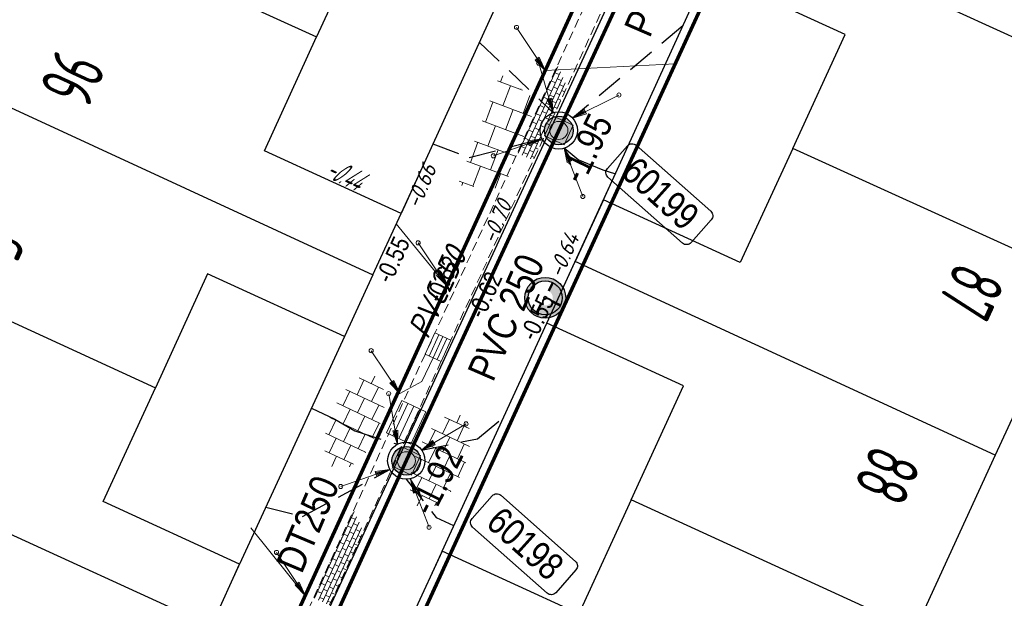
# Model space of a CAD drawing. Header units: metres. Extents: x 111546 to 149831, y 498798 to 507863.
# Tile 707 of 1056: x 112092 to 112120, y 501553 to 501569. Entities that reach past the tile are written whole.
import ezdxf
from ezdxf.enums import TextEntityAlignment as Align

# ---------------------------------------------------------------- set-up
doc = ezdxf.new("R2010")
doc.units = ezdxf.units.M
for name, pattern in [('DASHDOT', [25.4, 12.7, -6.35, 0, -6.35]), ('DASHED', [19.05, 12.7, -6.35]), ('HIDDENX2', [19.05, 12.7, -6.35]), ('RI-HWA', [7.4, 5, -2.4])]:
    doc.linetypes.add(name, pattern=pattern)
for name, color, linetype in [('0-bs-hoogte dorpel', 130, 'Continuous'), ('0-hoogte mv-bestaand', 253, 'Continuous'), ('0-hoogte mv-nieuw', 2, 'Continuous'), ('0-werkgrens', 210, 'FENCELINE1'), ('2-nw- bob-DWA', 20, 'Continuous'), ('2-nw-diameter DWA', 20, 'Continuous'), ('2-nw-diameter HWA', 160, 'Continuous'), ('2-nw-DWA inspectieput nr', 2, 'Continuous'), ('2-nw-inspectieput-DWA-PP', 93, 'Continuous'), ('2-nw-streng-DWA PVC', 131, 'DASHED'), ('2-nw-streng-HWA', 160, 'RI-HWA'), ('2-vw-DWA-streng-PVC250-excl grondwerk', 41, 'RI-HWA-V'), ('2-vw-Streng gemengd diameter', 54, 'Continuous'), ('3-vw-HV-304010-Opbreken tegels-opp', 150, 'AI-KADASTRAAL'), ('4-nw-boom tekst', 7, 'Continuous'), ('6-OVL-nw-lichtmast D+E', 150, 'Continuous'), ('6-OVL-nw-lichtmast nr', 2, 'Continuous'), ('B01_HOOFDGEBOUW', 1, 'Continuous'), ('B07_TUSSENMUUR', 1, 'Continuous'), ('V03_KNTTEGELPAD', 252, 'Continuous'), ('Z02_HUISNUMMER', 7, 'Continuous')]:
    doc.layers.add(name, color=color, linetype=linetype)
for name, color, linetype, lineweight in [('0-kadastrale percelen', 253, 'AI-KADASTRAAL', 9), ('2-nw-inlaat-dwa 125', 10, 'Continuous', 15), ('2-nw-inlaat-hwa 125', 160, 'Continuous', 15), ('2-YY-huisaansluiting DWA 125mm', 10, 'HIDDENX2', 30), ('2-YY-kolkleiding HWA 125mm', 150, 'Continuous', 15), ('3-nw-arcering-molgoot', 7, 'Continuous', 5), ('3-nw-arcering-trottoir', 2, 'Continuous', 15), ('3-nw-kolk-stratkolk', 7, 'Continuous', 13), ('3-nw-materiaalscheiding-', 7, 'DASHED', 13), ('3-nw-putrand-bestrating-dwa', 30, 'Continuous', 13), ('3-vw-kolk-straatkolk', 50, 'Continuous', 13), ('3-vw-verharding', 3, 'Continuous', 15), ('4-nw materiaalscheiding-groen', 210, 'DASHED', 13), ('4-nw-boom 1e grootte', 7, 'Continuous', 35)]:
    doc.layers.add(name, color=color, linetype=linetype, lineweight=lineweight)
doc.layers.add('3-nw-menggranulaat', color=7, linetype='Continuous', lineweight=13, true_color=0xebebeb)
doc.styles.get("Standard").update_dxf_attribs({"font": 'isocp-ie.shx'})
doc.styles.add('veysel', font='isocp-ie.shx', dxfattribs={"height": 0.1})
doc.styles.add('Zaanstad', font='ARIALN.TTF')
doc.styles.add('Zaanstad 1-200 1.8mm', font='ARIALN.TTF', dxfattribs={"height": 0.36})
doc.styles.add('Zaanstad 1-200 2.0mm', font='ARIALN.TTF', dxfattribs={"height": 0.4})
doc.styles.add('Zaanstad 1-500 1.8mm', font='ARIALN.TTF', dxfattribs={"height": 0.9})
doc.styles.add('Zaanstad 1-500 2.0mm', font='ARIALN.TTF', dxfattribs={"height": 1})
doc.linetypes.add('AI-KADASTRAAL', pattern='A,5.5,-2,["K",Standard,S=1.8,R=0,X=0,Y=-0.9],-2,5.5,-2,[5,NLCS.SHX,S=0.75,R=0,X=0,Y=0],-2', length=19)
doc.linetypes.add('FENCELINE1', pattern='A,6.35,-2.54,[133,ltypeshp.shx,S=2.54,R=0,X=-2.54,Y=0],-2.54,25.4', length=36.83)
doc.linetypes.add('RI-HWA-V', pattern='A,2.5,[24,NLCS.SHX,S=1,R=0,X=0,Y=0],2.5,-1.8', length=6.8)
pattern_1 = [(294.51638, (112010.33835, 501946.37295), (-0.2375469, -0.6359021), [0.4, -0.56]), (294.51638, (112010.27896, 501946.21397), (-0.2375469, -0.6359021), [0.16, -0.8]), (294.51638, (112010.49732, 501946.31356), (-0.2375469, -0.6359021), [0.16, -0.8])]

# ---------------------------------------------------------------- blocks, each defined once
blk = doc.blocks.new('tgls')
at = {"linetype": 'Continuous'}
for p, q in [((-1.018, -0.663), (-1.018, 0.575)), ((-0.418, -0.668), (-0.418, 0.573)), ((0.182, -0.673), (0.182, 0.57)), ((0.782, -0.678), (0.782, 0.568)), ((-1.018, 0.329), (-1.552, 0.329)), ((0.182, 0.329), (-0.418, 0.329)), ((1.218, 0.329), (0.782, 0.329)), ((-1.618, 0.029), (-1.635, 0.029)), ((-1.618, -0.658), (-1.618, 0.09)), ((-0.418, 0.029), (-1.018, 0.029)), ((0.782, 0.029), (0.182, 0.029)), ((-1.018, -0.271), (-1.618, -0.271)), ((0.182, -0.271), (-0.418, -0.271)), ((1.382, -0.271), (0.782, -0.271)), ((1.382, -0.682), (1.382, -0.248)), ((-1.618, -0.571), (-1.803, -0.571)), ((-0.418, -0.571), (-1.018, -0.571)), ((0.782, -0.571), (0.182, -0.571)), ((1.473, -0.571), (1.382, -0.571))]:
    blk.add_line(p, q, dxfattribs=at)
blk = doc.blocks.new('4-boom 1e grootte')
at = {"lineweight": 30}
for p, q in [((-0.69, 2.85), (-1.129, 2.685)), ((-0.141, 2.96), (-0.69, 2.85)), ((-0.141, 2.96), (-0.141, 2.791)), ((-0.141, 2.791), (-0.082, 2.854)), ((-0.082, 2.854), (0.229, 2.932)), ((0.229, 2.932), (0.476, 2.932)), ((0.476, 2.932), (0.462, 2.786)), ((0.462, 2.786), (0.543, 2.812)), ((0.543, 2.812), (0.654, 2.836)), ((0.654, 2.836), (0.929, 2.795)), ((0.929, 2.795), (0.984, 2.726)), ((1.061, 2.816), (1.101, 2.616)), ((-1.376, 2.685), (-1.623, 2.424)), ((-1.129, 2.685), (-1.376, 2.685)), ((0.984, 2.726), (0.874, 2.685)), ((0.984, 2.726), (0.97, 2.63)), ((0.984, 2.726), (1.121, 2.713)), ((1.101, 2.616), (1.459, 2.587)), ((1.34, 2.671), (1.862, 2.301)), ((-1.788, 2.424), (-2.474, 1.725)), ((-1.623, 2.424), (-1.788, 2.424)), ((-1.623, 2.424), (-1.582, 2.315)), ((1.862, 2.301), (1.944, 2.109)), ((1.944, 2.109), (1.944, 2.136)), ((1.944, 2.136), (1.944, 2.109)), ((1.944, 2.136), (2.232, 2.081)), ((2.232, 2.081), (2.027, 1.903)), ((-2.063, 1.681), (-2.694, 1.505)), ((-2.474, 1.725), (-2.063, 1.681)), ((2.027, 1.903), (2.054, 1.738)), ((2.054, 1.738), (2.15, 1.642)), ((2.15, 1.642), (2.37, 1.697)), ((2.342, 1.834), (2.37, 1.697)), ((2.37, 1.697), (2.575, 1.574)), ((-2.584, 1.437), (-2.749, 1.258)), ((-2.694, 1.505), (-2.502, 1.382)), ((-2.584, 1.437), (-2.543, 1.244)), ((2.575, 1.574), (2.644, 1.368)), ((-2.749, 1.258), (-2.858, 0.997)), ((2.644, 1.368), (2.507, 1.183)), ((2.507, 1.183), (2.822, 1.203)), ((2.822, 1.203), (2.822, 0.709)), ((-2.955, 0.851), (-3.009, 0.764)), ((-2.927, 0.984), (-2.955, 0.851)), ((-2.858, 0.997), (-2.927, 0.984)), ((-2.872, 0.75), (-3.05, 0.449)), ((-3.009, 0.764), (-2.872, 0.75)), ((-2.474, 0.75), (-2.872, 0.75)), ((2.822, 0.709), (2.905, 0.723)), ((2.905, 0.723), (3.028, 0.064)), ((-2.9, 0.339), (-3.078, 0.16)), ((-3.05, 0.449), (-2.9, 0.339)), ((-2.9, 0.339), (-2.831, 0.188)), ((-3.078, 0.16), (-2.996, -0.238)), ((-2.831, 0.188), (-3.045, 0.001)), ((2.809, 0.092), (2.781, -0.196)), ((3.028, 0.064), (2.809, 0.092)), ((-3.147, -0.032), (-2.913, -0.032)), ((-2.996, -0.238), (-2.79, -0.635)), ((2.781, -0.196), (2.96, -0.196)), ((2.96, -0.196), (2.96, -0.786)), ((-2.721, -0.498), (-2.804, -0.608)), ((-2.68, -0.498), (-2.721, -0.498)), ((-2.941, -0.635), (-2.584, -0.635)), ((-2.817, -0.635), (-2.913, -0.786)), ((-2.913, -0.786), (-2.913, -0.965)), ((2.96, -1.033), (2.877, -0.732)), ((2.96, -0.786), (2.877, -0.732)), ((-2.913, -0.965), (-2.707, -1.061)), ((-2.625, -0.924), (-2.707, -1.061)), ((-2.707, -1.061), (-2.707, -1.363)), ((2.836, -1.239), (2.891, -1.061)), ((2.96, -1.033), (2.891, -1.061)), ((-2.502, -1.253), (-2.707, -1.363)), ((-2.707, -1.363), (-2.474, -1.61)), ((2.836, -1.239), (2.63, -1.555)), ((-2.653, -1.404), (-2.762, -1.418)), ((-2.653, -1.404), (-2.666, -1.5)), ((-2.488, -1.761), (-2.488, -1.595)), ((-1.925, -1.5), (-2.323, -1.761)), ((2.63, -1.555), (2.479, -1.706)), ((-2.323, -1.761), (-2.488, -1.761)), ((-2.323, -1.761), (-2.186, -1.898)), ((-2.186, -1.898), (-2.227, -2.008)), ((-1.994, -1.788), (-2.186, -1.898)), ((-1.788, -1.884), (-1.898, -1.857)), ((-1.898, -1.857), (-1.569, -2.145)), ((2.37, -1.884), (1.752, -2.419)), ((2.37, -1.884), (2.479, -1.706)), ((-2.227, -2.008), (-2.035, -2.035)), ((-2.035, -2.035), (-2.035, -2.213)), ((-1.569, -2.145), (-1.569, -2.294)), ((-2.035, -2.213), (-1.816, -2.213)), ((-1.418, -2.268), (-1.898, -2.351)), ((-1.816, -2.213), (-1.802, -2.337)), ((-1.802, -2.337), (-1.651, -2.529)), ((-1.651, -2.529), (-1.363, -2.447)), ((-1.513, -2.285), (-1.404, -2.707)), ((1.327, -2.406), (1.56, -2.364)), ((1.382, -2.57), (1.327, -2.406)), ((1.56, -2.364), (1.656, -2.433)), ((1.656, -2.433), (1.615, -2.543)), ((1.752, -2.419), (1.656, -2.433)), ((-1.404, -2.707), (-1.322, -2.625)), ((-1.322, -2.625), (-1.198, -2.584)), ((-1.129, -2.57), (-1.198, -2.584)), ((-1.061, -2.515), (-1.129, -2.57)), ((-1.129, -2.57), (-1.014, -2.729)), ((-1.075, -2.502), (-1.061, -2.515)), ((-1.061, -2.515), (-0.924, -2.557)), ((-0.924, -2.557), (-1.061, -2.817)), ((-1.061, -2.817), (-0.88, -2.728)), ((-0.786, -2.529), (-0.924, -2.557)), ((-0.88, -2.728), (-0.8, -2.858)), ((-0.649, -2.666), (-0.416, -2.625)), ((-0.649, -2.804), (-0.649, -2.666)), ((-0.416, -2.625), (0.16, -2.776)), ((0.874, -2.666), (0.298, -2.79)), ((0.628, -2.719), (0.572, -2.9)), ((0.874, -2.666), (0.929, -2.488)), ((0.874, -2.666), (1.272, -2.666)), ((0.929, -2.488), (1.066, -2.488)), ((1.066, -2.488), (1.039, -2.666)), ((1.272, -2.666), (1.382, -2.57)), ((-0.649, -2.804), (-0.8, -2.858)), ((0.009, -2.954), (-0.649, -2.804)), ((0.298, -2.913), (0.009, -2.954)), ((0.16, -2.776), (0.298, -2.79)), ((0.298, -2.79), (0.298, -2.913)), ((0.49, -2.968), (0.298, -2.913)), ((0.572, -2.9), (0.49, -2.968))]:
    blk.add_line(p, q, dxfattribs=at)
blk.add_circle((0, 0), 0.134, dxfattribs=at)
at = {"layer": '4-nw materiaalscheiding-groen', "color": 7, "style": 'Zaanstad'}
blk.add_text(' 1e', height=1, dxfattribs=at).set_placement((-0.122, -1.744))
at = {"layer": '4-nw-boom tekst', "style": 'Zaanstad'}
blk.add_attdef('BOOMSOORT', text='', height=0.9, dxfattribs=at).set_placement((2.842, 1.834), align=Align.BOTTOM_LEFT)
blk = doc.blocks.new('straatkolk_M')
at = {"linetype": 'Continuous'}
for p, q in [((-0.404, 0.475), (-0.569, -0.255)), ((0.569, 0.255), (-0.404, 0.475)), ((0.569, 0.255), (0.404, -0.475)), ((0.404, -0.475), (-0.569, -0.255))]:
    blk.add_line(p, q, dxfattribs=at)
blk = doc.blocks.new('Bestaande straatkolk')
for points in [[(-0.499, 0.559), (0.499, 0.559)], [(-0.499, 0.374), (0.499, 0.374)], [(-0.499, 0.189), (0.499, 0.189)]]:
    blk.add_lwpolyline(points)
at = {"rotation": 12.74062106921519}
blk.add_blockref('straatkolk_M', (0, 0.374), dxfattribs=at)
blk = doc.blocks.new('2-inspectieput rond 80cm')
at = {"ltscale": 0.03}
h = blk.add_hatch(color=256, dxfattribs=at)
h.dxf.hatch_style = 1
edge = h.paths.add_edge_path()
edge.add_arc((0, 0), 0.4, 0, 360)
for radius in [0.52, 0.4]:
    blk.add_circle((0, 0), radius)
blk = doc.blocks.new('2-inlaat')
for p, q in [((-1.728, 2.693), (0, 0)), ((0, 0), (-0.357, 0.822))]:
    blk.add_line(p, q)
blk.add_lwpolyline([(-0.357, 0.822), (-0.618, 0.653), (0, 0), (-0.424, 0.781), (-0.552, 0.694), (0, 0), (-0.491, 0.739)])
blk.add_circle((-1.728, 2.693), 0.128)
blk = doc.blocks.new('6-OVL-LM 3.5m fietspad')
at = {"linetype": 'ByBlock', "lineweight": -2}
h = blk.add_hatch(color=0, dxfattribs=at)
h.paths.add_polyline_path([(0, 0.42, 1), (0, -0.42, 1)])
h.paths.add_polyline_path([(0, -0.35, -1), (0, 0.35, -1)], flags=16)
h.paths.add_polyline_path([(0, -0.032, -1), (0, 0.032, -1)], flags=0)
h = blk.add_hatch(color=0, dxfattribs=at)
h.dxf.hatch_style = 1
h.paths.add_polyline_path([(0, 0.156, -0.031603), (0.02, 0.155), (0.02, 0.349, 0.014031), (0, 0.35, 0.414214), (-0.35, 0), (-0.156, 0, -0.414214)])
h.paths.add_polyline_path([(0, -0.35), (0, -0.156, -0.414214), (-0.156, 0), (-0.35, 0, 0.414214)])
at = {"color": 0, "linetype": 'ByBlock', "lineweight": -2, "const_width": 0.05}
for points in [[(0.02, 0.349), (0.02, 0.155)], [(-0.156, 0), (-0.35, 0)], [(0, -0.156), (0, -0.35)]]:
    blk.add_lwpolyline(points, dxfattribs=at)
at = {"color": 0, "linetype": 'ByBlock', "lineweight": -2}
for radius in [0.42, 0.35, 0.0315]:
    blk.add_circle((0, 0), radius, dxfattribs=at)
at = {"ltscale": 2.5, "style": 'Zaanstad 1-200 2.0mm', "flags": 1}
blk.add_attdef('STRAAT', (1.192, -1.016), '', height=0.4, dxfattribs=at)
at = {"layer": '6-OVL-nw-lichtmast nr', "ltscale": 0.05, "style": 'Zaanstad'}
blk.add_attdef('MAST', (1.228, 0.306), '', height=0.4, dxfattribs=at)
blk = doc.blocks.new('putrand')
blk.add_lwpolyline([(-0.3, -0.3), (0.3, -0.3), (0.3, 0.3), (-0.3, 0.3)], close=True)
blk.add_circle((0, 0), 0.253)

msp = doc.modelspace()

# ---------------------------------------------------------------- hatches: boundary and pattern name
at = {"layer": '3-nw-arcering-molgoot', "ltscale": 0.01}
h = msp.add_hatch(dxfattribs=at)
h.set_pattern_fill('AVH-BSS_KEIFORMAAT_HALFST', color=256, scale=1.2, angle=90, pattern_type=2)
h.set_pattern_definition([(335.40523, (112117.59842, 501595.89637), (0.16700946, 0.0621276), [0.126, -0.126]), (65.40523, (112117.59842, 501595.89637), (-0.11456853, 0.05244093), [])])
h.paths.add_polyline_path([(112106.0245, 501565.2133), (112106.4681, 501565.009), (112107.4089, 501567.0645), (112107.1428, 501567.6605)])
h = msp.add_hatch(dxfattribs=at)
h.set_pattern_fill('AVH-BSS_KEIFORMAAT_HALFST', color=256, scale=1.2, angle=90, pattern_type=2)
h.set_pattern_definition([(335.40523, (112111.90461, 501583.457), (0.16700946, 0.0621276), [0.126, -0.126]), (65.40523, (112111.90461, 501583.457), (-0.11456853, 0.05244093), [])])
h.paths.add_polyline_path([(112100.3307, 501552.7739), (112100.7743, 501552.5696), (112101.7151, 501554.6251), (112101.449, 501555.2211)])
at = {"layer": '3-nw-arcering-trottoir'}
h = msp.add_hatch(dxfattribs=at)
h.set_pattern_fill('AVH-TEGEL_300X300_HALFST', color=256, scale=1.5, angle=404.48263, style=0, pattern_type=2)
h.set_pattern_definition([(64.50611248, (-284938.05807, 818967.17914), (-0.00940535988, 0.50302737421), [0.45, -0.45]), (154.50611248, (-284938.05807, 818967.17914), (-0.19368666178, -0.40618404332), [])])
edge = h.paths.add_edge_path()
edge.add_ellipse((112101.474, 501557.6839), major_axis=(0.5517, 1.2939), ratio=0.488545, start_angle=0, end_angle=360)
h = msp.add_hatch(dxfattribs=at)
h.set_pattern_fill('AVH-TEGEL_300X300_HALFST', color=256, scale=1.5, angle=404.48263, style=0, pattern_type=2)
h.set_pattern_definition([(64.50611248, (-284935.67137, 818966.08669), (-0.00940535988, 0.50302737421), [0.45, -0.45]), (154.50611248, (-284935.67137, 818966.0867), (-0.19368666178, -0.40618404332), [])])
edge = h.paths.add_edge_path()
edge.add_ellipse((112103.8607, 501556.5914), major_axis=(0.5517, 1.2939), ratio=0.488545, start_angle=0, end_angle=360)
at = {"layer": '3-nw-menggranulaat', "ltscale": 0.02}
h = msp.add_hatch(color=256, dxfattribs=at)
h.dxf.hatch_style = 1
edge = h.paths.add_edge_path()
edge.add_arc((112001.698, 501254.9293), 191.0978, 65.157628, 68.54918, ccw=False)
edge.add_arc((112051.5937, 501362.7078), 72.3301, 58.728744, 65.15638, ccw=False)
edge.add_arc((112051.9885, 501363.7727), 71.2153, 53.128423, 58.555518, ccw=False)
edge.add_arc((112109.7502, 501439.076), 23.7066, 230.65127, 256.57782)
edge.add_line((112104.2473, 501416.0169), (112103.2894, 501419.9684))
edge.add_arc((112112.977, 501444.7965), 26.6512, 237.88147, 248.68499, ccw=False)
edge.add_arc((112164.7613, 501522.5479), 120.0615, 234.033446, 236.678612, ccw=False)
edge.add_arc((112059.1446, 501375.1409), 61.2836, 55.054594, 58.728773)
edge.add_arc((112051.5933, 501362.7072), 75.8308, 58.728773, 65.156409)
edge.add_arc((112001.698, 501254.9293), 194.5978, 65.157628, 68.549965)
edge.add_arc((110702.9936, 497927.1044), 3766.8587, 68.6746807, 68.8977944)
edge.add_arc((112177.1944, 501730.1081), 311.9351, 242.796586, 247.770921, ccw=False)
edge.add_arc((112034.708, 501452.9589), 0.305, 164.6922, 247.8295, ccw=False)
edge.add_line((112034.4139, 501453.0394), (112034.5326, 501453.2655))
edge.add_line((112034.5326, 501453.2655), (112031.5168, 501454.8335))
edge.add_line((112031.5168, 501454.8335), (112031.0519, 501453.9907))
edge.add_arc((112030.7892, 501454.1356), 0.3, 231.13017, 331.11964, ccw=False)
edge.add_line((112030.6009, 501453.902), (112028.9217, 501455.2555))
edge.add_arc((112008.6918, 501427.6832), 34.1977, 53.73245, 61.20333)
edge.add_arc((112196.9704, 501771.6456), 357.9235, 232.750083, 241.314196, ccw=False)
edge.add_arc((111980.5292, 501486.9543), 0.3, 141.9463, 226.27403, ccw=False)
edge.add_line((111980.293, 501487.1392), (111980.4168, 501487.2974))
edge.add_line((111980.4168, 501487.2974), (111977.7245, 501489.3714))
edge.add_line((111977.7245, 501489.3714), (111977.5962, 501489.2129))
edge.add_arc((111977.3591, 501489.3967), 0.3, 231.9463, 322.22415, ccw=False)
edge.add_arc((112183.8463, 501755.0102), 336.7335, 231.040572, 232.138425, ccw=False)
edge.add_arc((112182.5932, 501757.506), 337.8959, 220.566267, 231.471905, ccw=False)
edge.add_line((111925.9091, 501537.7631), (111924.814, 501538.9138))
edge.add_line((111924.814, 501538.9138), (111924.2688, 501539.4794))
edge.add_line((111924.2688, 501539.4794), (111923.5727, 501540.1514))
edge.add_line((111923.5727, 501540.1514), (111923.062, 501540.6079))
edge.add_line((111923.062, 501540.6079), (111921.6684, 501541.8303))
edge.add_line((111921.6684, 501541.8303), (111920.9772, 501542.4758))
edge.add_line((111920.9772, 501542.4758), (111919.1418, 501544.1465))
edge.add_line((111919.1418, 501544.1465), (111913.4894, 501549.4428))
edge.add_line((111913.4894, 501549.4428), (111910.022, 501552.7518))
edge.add_arc((111923.8992, 501567.7123), 20.4057, 215.1917, 227.15117, ccw=False)
edge.add_line((111907.2231, 501555.9522), (111906.5301, 501556.9348))
edge.add_line((111906.5301, 501556.9348), (111901.6864, 501564.2844))
edge.add_arc((111902.3519, 501564.7283), 0.8, 131.72399, 213.70598, ccw=False)
edge.add_line((111901.8195, 501565.3254), (111902.7886, 501566.1896))
edge.add_line((111902.7886, 501566.1896), (111900.5994, 501568.6589))
edge.add_line((111900.5994, 501568.6589), (111900.1549, 501568.2625))
edge.add_arc((111899.6225, 501568.8596), 0.8, 216.71707, 311.72399, ccw=False)
edge.add_line((111898.9812, 501568.3813), (111897.54, 501570.3136))
edge.add_arc((111772.2737, 501477.014), 156.1937, 36.679082, 48.164313)
edge.add_line((111876.4543, 501593.3878), (111874.8319, 501591.4998))
edge.add_arc((111771.4048, 501476.2953), 154.8201, 36.700144, 48.083473, ccw=False)
edge.add_line((111895.5355, 501568.8199), (111898.8593, 501564.0338))
edge.add_line((111898.8593, 501564.0338), (111905.3584, 501554.1339))
edge.add_line((111905.3584, 501554.1339), (111906.9046, 501552.4156))
edge.add_line((111906.9046, 501552.4156), (111913.78, 501545.912))
edge.add_arc((111912.8891, 501544.9653), 1.3, -43.26018, 46.73982, ccw=False)
edge.add_line((111913.8359, 501544.0744), (111913.7325, 501543.9646))
edge.add_line((111913.7325, 501543.9646), (111915.8445, 501541.9772))
edge.add_line((111915.8445, 501541.9772), (111915.9441, 501542.0831))
edge.add_arc((111916.8908, 501541.1922), 1.3, 47.69038, 136.73982, ccw=False)
edge.add_line((111917.7659, 501542.1535), (111919.3503, 501540.7113))
edge.add_line((111919.3503, 501540.7113), (111920.0576, 501540.0508))
edge.add_line((111920.0576, 501540.0508), (111921.471, 501538.811))
edge.add_line((111921.471, 501538.811), (111921.9389, 501538.3928))
edge.add_line((111921.9389, 501538.3928), (111922.5707, 501537.7827))
edge.add_line((111922.5707, 501537.7827), (111923.0807, 501537.2536))
edge.add_line((111923.0807, 501537.2536), (111924.129, 501536.1523))
edge.add_arc((112182.606, 501757.5182), 340.3135, 220.57754, 231.46588)
edge.add_arc((112197.293, 501772.0462), 360.8357, 231.07875, 241.303034)
edge.add_arc((112007.7091, 501426.1344), 33.6227, 49.73343, 60.96455, ccw=False)
edge.add_arc((112028.8645, 501451.2589), 0.7839, -83.36949, 42.65398, ccw=False)
edge.add_line((112028.955, 501450.4803), (112031.5441, 501448.28))
edge.add_line((112031.5441, 501448.28), (112031.8857, 501448.6756))
edge.add_arc((112033.171, 501447.5628), 1.7, 62.97169, 139.11462, ccw=False)
edge.add_arc((112177.1547, 501730.0166), 315.3354, 242.989412, 247.77186)
edge.add_arc((110974.1351, 498626.0188), 3013.6949, 68.6444967, 68.9242664, ccw=False)
edge = h.paths.add_edge_path()
edge.add_line((112111.9121, 501441.0392), (112112.1191, 501440.9125))
edge.add_line((112112.1191, 501440.9125), (112110.4333, 501438.1575))
edge.add_line((112110.4333, 501438.1575), (112110.375, 501438.2061))
edge.add_arc((112108.6256, 501435.7054), 3.0518, 55.02503, 92.90173)
edge.add_arc((112109.2258, 501423.8652), 14.9073, 92.90173, 99.23873)
edge.add_arc((112100.3974, 501478.1406), 40.0815, 269.48073, 279.23873, ccw=False)
edge.add_arc((112100.3155, 501469.1003), 31.0408, 252.56044, 269.48073, ccw=False)
edge.add_arc((112170.1164, 501691.2975), 263.9437, 245.240897, 252.560441, ccw=False)
edge.add_line((112059.5757, 501451.6164), (112050.7963, 501455.6654))
edge.add_line((112050.7963, 501455.6654), (112047.4499, 501457.2685))
edge.add_arc((112190.023, 501757.5748), 332.4319, 243.111802, 244.603553, ccw=False)
edge.add_arc((112039.3202, 501460.3675), 0.8, 63.2445, 152.48679)
edge.add_line((112038.6106, 501460.7371), (112037.8612, 501459.2982))
edge.add_line((112037.8612, 501459.2982), (112034.9344, 501460.8226))
edge.add_line((112034.9344, 501460.8226), (112035.6742, 501462.2431))
edge.add_arc((112034.9647, 501462.6126), 0.8, 332.48762, 420.59381)
edge.add_arc((112275.291, 501908.2182), 505.4817, 235.788916, 241.662589, ccw=False)
edge.add_line((111991.0872, 501490.1991), (111991.0604, 501489.3846))
edge.add_line((111991.0604, 501489.3846), (111990.3902, 501488.4659))
edge.add_line((111990.3902, 501488.4659), (111990.2041, 501488.6082))
edge.add_line((111990.2041, 501488.6082), (111990.0793, 501488.4452))
edge.add_line((111990.0793, 501488.4452), (111977.7692, 501497.8639))
edge.add_line((111977.7692, 501497.8639), (111977.565, 501498.0276))
edge.add_line((111977.565, 501498.0276), (111978.095, 501498.6415))
edge.add_line((111978.095, 501498.6415), (111979.39, 501499.3726))
edge.add_arc((111997.1799, 501521.5675), 28.4446, 224.07846, 231.28689, ccw=False)
edge.add_arc((112011.2297, 501537.5601), 49.6925, 220.73376, 226.05653, ccw=False)
edge.add_arc((112004.0606, 501531.3864), 40.2315, 216.40767, 220.73376, ccw=False)
edge.add_arc((111935.6825, 501480.9596), 44.7298, 36.40767, 46.82882)
edge.add_line((111966.2858, 501513.5816), (111959.0785, 501520.3429))
edge.add_arc((111919.1455, 501479.1951), 57.3392, 45.858344, 48.741754)
edge.add_arc((111890.7668, 501446.8448), 100.3729, 48.741754, 56.755786)
edge.add_arc((111976.1671, 501575.8307), 54.3253, 222.88148, 236.00412, ccw=False)
edge.add_arc((112182.606, 501757.5182), 329.3135, 218.703715, 221.603545, ccw=False)
edge.add_line((111925.6131, 501551.6007), (111920.7591, 501557.616))
edge.add_arc((111461.8769, 501177.7845), 595.6885, 39.6156525, 41.2763376)
edge.add_arc((111908.9574, 501570.2273), 0.8, 41.27634, 131.66159)
edge.add_line((111908.4257, 501570.825), (111908.1369, 501570.568))
edge.add_line((111908.1369, 501570.568), (111905.8768, 501573.1081))
edge.add_line((111905.8768, 501573.1081), (111906.175, 501573.3734))
edge.add_arc((111905.6432, 501573.9711), 0.8, 311.66159, 401.75791)
edge.add_arc((111461.8769, 501177.7845), 595.6885, 41.757908, 42.8449809)
edge.add_line((111898.6335, 501582.8629), (111897.607, 501581.9109))
edge.add_line((111897.607, 501581.9109), (111894.0227, 501585.7427))
edge.add_line((111894.0227, 501585.7427), (111895.0401, 501586.7032))
edge.add_arc((111980.691, 501669.1707), 118.899, 222.95778, 223.915217, ccw=False)
edge.add_arc((112803.4011, 502423.9206), 1235.3633, 220.7094983, 222.5739803, ccw=False)
edge.add_line((111866.9632, 501618.1869), (111868.8255, 501619.8336))
edge.add_arc((112774.578, 502398.8635), 1194.6862, 220.6985415, 222.6242771)
edge.add_arc((111460.9003, 501176.9176), 599.4937, 39.6184709, 43.5335799, ccw=False)
edge.add_line((111922.6949, 501559.1981), (111927.5614, 501553.1673))
edge.add_arc((112098.3634, 501688.0234), 217.6223, 218.292712, 220.747944)
edge.add_line((111933.4953, 501545.9742), (111937.5449, 501541.2959))
edge.add_arc((111972.5269, 501571.5771), 46.2676, 220.8802, 236.75579)
edge.add_arc((111890.7668, 501446.8448), 102.8729, 48.741754, 56.755786, ccw=False)
edge.add_arc((111919.1455, 501479.1951), 59.8392, 45.878833, 48.741754, ccw=False)
edge.add_line((111960.8042, 501522.1518), (111967.9962, 501515.4049))
edge.add_arc((111935.6825, 501480.9596), 47.2298, 36.40767, 46.82882, ccw=False)
edge.add_arc((112004.0606, 501531.3864), 37.7315, 216.40767, 220.73376)
edge.add_arc((112011.2297, 501537.5601), 47.1925, 220.73376, 226.10946)
edge.add_arc((111997.1799, 501521.5675), 25.9446, 223.98411, 233.56858)
edge.add_line((111981.7724, 501500.6933), (111991.3844, 501493.8705))
edge.add_arc((112275.291, 501908.2182), 502.2817, 235.581477, 241.662589)
edge.add_line((112036.8764, 501466.1261), (112048.8348, 501460.1532))
edge.add_line((112048.8348, 501460.1532), (112052.1577, 501458.5615))
edge.add_line((112052.1577, 501458.5615), (112060.9159, 501454.5222))
edge.add_arc((112170.1164, 501691.2975), 260.7437, 245.240897, 252.560441)
edge.add_arc((112100.3155, 501469.1003), 27.8408, 252.56044, 257.84744)
edge.add_line((112094.4546, 501441.8834), (112094.9128, 501441.7597))
edge.add_arc((112099.9286, 501461.9459), 20.8, 256.04601, 272.71497)
edge.add_line((112100.9139, 501441.1693), (112103.5978, 501441.3677))
at = {"layer": '3-vw-HV-304010-Opbreken tegels-opp', "ltscale": 0.01}
h = msp.add_hatch(dxfattribs=at)
h.set_pattern_fill('GOST_GLASS', color=256, scale=0.08)
h.set_pattern_definition(pattern_1)
h.paths.add_polyline_path([(112094.2361, 501566.0043), (112095.0421, 501567.7617), (112093.0093, 501568.694), (112092.2033, 501566.9366)], flags=9)
h = msp.add_hatch(dxfattribs=at)
h.set_pattern_fill('GOST_GLASS', color=256, scale=0.08)
h.set_pattern_definition(pattern_1)
h.paths.add_polyline_path([(112100.3799, 501564.6282), (112101.5433, 501563.9314), (112102.2344, 501564.4993), (112101.0711, 501565.1961)], flags=9)
h = msp.add_hatch(dxfattribs=at)
h.set_pattern_fill('GOST_GLASS', color=256, scale=0.08)
h.set_pattern_definition(pattern_1)
h.paths.add_polyline_path([(112091.9858, 501561.1406), (112092.7743, 501562.86), (112090.8334, 501563.7502), (112090.0448, 501562.0308)], flags=9)
h = msp.add_hatch(dxfattribs=at)
h.set_pattern_fill('GOST_GLASS', color=256, scale=0.08)
h.set_pattern_definition(pattern_1)
h.paths.add_polyline_path([(112118.1407, 501562.5042), (112117.402, 501560.8934), (112119.2426, 501560.0492), (112119.9814, 501561.66)], flags=9)
h = msp.add_hatch(dxfattribs=at)
h.set_pattern_fill('GOST_GLASS', color=256, scale=0.08)
h.set_pattern_definition(pattern_1)
h.paths.add_polyline_path([(112115.7977, 501557.4002), (112115.059, 501555.7894), (112116.8996, 501554.9452), (112117.6384, 501556.556)], flags=9)

# ---------------------------------------------------------------- linework, layer by layer
at = {"layer": '0-kadastrale percelen', "ltscale": 0.25}
msp.add_lwpolyline([(112108.85, 501576.767), (112088.373, 501586.209), (112072.307, 501551.28), (112092.859, 501541.941)], close=True, dxfattribs=at)
msp.add_lwpolyline([(112134.86, 501567.522), (112126.243, 501571.728), (112114.503, 501577.18), (112098.507, 501542.294), (112119.357, 501532.51)], dxfattribs=at)
at = {"layer": '2-nw-DWA inspectieput nr', "elevation": 0.6224, "flags": 128}
for points in [[(112108.5374, 501564.7775), (112109.1008, 501565.4133, -0.4142136), (112109.3407, 501565.4278), (112111.4248, 501563.5808, -0.4142136), (112111.4393, 501563.341), (112110.8759, 501562.7052, -0.4142136), (112110.636, 501562.6907), (112108.5519, 501564.5377, -0.4142136)], [(112104.7575, 501554.9911), (112105.321, 501555.6269, -0.4142136), (112105.5608, 501555.6414), (112107.645, 501553.7944, -0.4142136), (112107.6594, 501553.5545), (112107.096, 501552.9188, -0.4142136), (112106.8562, 501552.9043), (112104.772, 501554.7513, -0.4142136)]]:
    msp.add_lwpolyline(points, format="xyb", close=True, dxfattribs=at)
at = {"layer": '2-nw-streng-DWA PVC', "ltscale": 0.1, "const_width": 0.1}
for points in [[(112112.7276, 501577.8394), (112107.1803, 501565.8409)], [(112107.1803, 501565.8409), (112102.9179, 501556.6077)], [(112102.9179, 501556.6077), (112095.5999, 501540.5001)]]:
    msp.add_lwpolyline(points, dxfattribs=at)
at = {"layer": '2-nw-streng-HWA', "ltscale": 0.25, "const_width": 0.1}
msp.add_lwpolyline([(112090.0187, 501530.7794), (112110.1768, 501574.9064)], dxfattribs=at)
at = {"layer": '2-vw-DWA-streng-PVC250-excl grondwerk', "ltscale": 0.2, "elevation": 0.35, "flags": 128}
msp.add_lwpolyline([(112112.612, 501578.159), (112095.143, 501540.297)], dxfattribs=at)
at = {"layer": '2-YY-huisaansluiting DWA 125mm', "ltscale": 0.06}
for points in [[(112110.6431, 501568.7619), (112107.5669, 501566.1886)], [(112104.9638, 501568.3034), (112107.026, 501566.3374)], [(112103.6603, 501565.4646), (112103.6627, 501565.4634), (112104.6772, 501565.0847), (112106.7142, 501565.6104)], [(112100.2691, 501558.0791), (112100.9229, 501557.7694), (112101.4772, 501557.4446), (112102.6725, 501557.0662)], [(112103.3463, 501556.9036), (112104.9127, 501557.2242), (112105.6212, 501557.8095)], [(112098.9963, 501555.3072), (112100.0202, 501555.0521), (112102.4597, 501556.3617)], [(112102.9144, 501556.0877), (112103.7534, 501555.0246), (112104.2415, 501554.8006)]]:
    msp.add_lwpolyline(points, dxfattribs=at)
at = {"layer": '2-YY-kolkleiding HWA 125mm', "ltscale": 0.06}
for points in [[(112110.4332, 501567.7043), (112106.8033, 501567.5216)], [(112102.6398, 501563.2275), (112104.0523, 501561.4997)]]:
    msp.add_lwpolyline(points, dxfattribs=at)
for points, elevation in [([(112103.6683, 501559.4845), (112103.3565, 501558.8221), (112102.7402, 501558.484)], 0), ([(112098.5773, 501554.7299), (112100.0978, 501552.8429)], 0.35)]:
    msp.add_lwpolyline(points, dxfattribs=dict(at, elevation=elevation))
at = {"layer": 'B01_HOOFDGEBOUW'}
for p, q in [((112101.983, 501561.801), (112102.775, 501563.521)), ((112101.983, 501561.801), (112101.19, 501560.079)), ((112121.649, 501561.722), (112119.373, 501556.766)), ((112119.373, 501556.766), (112117.13, 501551.881)), ((112097.471, 501551.989), (112098.263, 501553.719))]:
    msp.add_line(p, q, dxfattribs=at)
for points in [[(112113.715, 501565.34), (112115.176, 501568.523), (112111.341, 501570.283), (112112.13, 501572)], [(112105.688, 501569.895), (112101.878, 501571.643), (112100.415, 501568.455)], [(112102.775, 501563.521), (112098.955, 501565.274), (112100.415, 501568.455)], [(112113.715, 501565.34), (112112.25, 501562.15), (112108.432, 501563.904), (112107.636, 501562.174)], [(112109.2, 501555.515), (112110.661, 501558.697), (112106.843, 501560.45), (112107.636, 501562.174)], [(112101.19, 501560.079), (112097.37, 501561.831), (112095.91, 501558.65)], [(112098.263, 501553.719), (112094.45, 501555.469), (112095.91, 501558.65)], [(112109.2, 501555.515), (112107.737, 501552.329), (112103.921, 501554.082), (112103.13, 501552.36)]]:
    msp.add_lwpolyline(points, dxfattribs=at)
at = {"layer": 'B07_TUSSENMUUR'}
for p, q in [((112092.49, 501572.076), (112100.415, 501568.455)), ((112123.889, 501566.6), (112112.13, 501572)), ((112090.261, 501567.219), (112101.983, 501561.801)), ((112121.649, 501561.722), (112113.715, 501565.34)), ((112087.997, 501562.284), (112095.91, 501558.65)), ((112119.373, 501556.766), (112107.636, 501562.174)), ((112085.733, 501557.35), (112097.471, 501551.989)), ((112117.13, 501551.881), (112109.2, 501555.515))]:
    msp.add_line(p, q, dxfattribs=at)
at = {"layer": 'V03_KNTTEGELPAD'}
for p, q in [((112108.432, 501563.904), (112111.341, 501570.283)), ((112105.688, 501569.895), (112102.775, 501563.521)), ((112103.921, 501554.082), (112106.843, 501560.45)), ((112101.19, 501560.079), (112098.263, 501553.719))]:
    msp.add_line(p, q, dxfattribs=at)

# ---------------------------------------------------------------- block references
at = {"layer": '2-nw-inlaat-dwa 125'}
for p, xscale, yscale, zscale, rotation in [((112107.026, 501566.3374), -0.4513648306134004, 0.4513648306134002, 0.4513648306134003, 49.06181480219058), ((112107.5669, 501566.1886), 0.4513648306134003, 0.4513648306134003, 0.4513648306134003, 263.7817866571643), ((112106.7142, 501565.6104), -0.4513648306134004, 0.4513648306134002, 0.4513648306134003, 142.0060872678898), ((112107.3304, 501565.343), 0.4513648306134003, 0.4513648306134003, 0.4513648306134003, 168.4145546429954), ((112102.6754, 501557.058), -0.4513648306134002, 0.4513648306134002, 0.4513648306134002, 42.54872788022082), ((112103.3463, 501556.9036), 0.4513648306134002, 0.4513648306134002, 0.4513648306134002, 267.8719140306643), ((112102.4511, 501556.3655), -0.4513648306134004, 0.4513648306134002, 0.4513648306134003, 142.0060872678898), ((112103.0361, 501556.0953), 0.4513648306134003, 0.4513648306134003, 0.4513648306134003, 168.4145546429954)]:
    msp.add_blockref('2-inlaat', p, dxfattribs=dict(at, xscale=xscale, yscale=yscale, zscale=zscale, rotation=rotation))
at = {"layer": '2-nw-inlaat-hwa 125', "xscale": 0.4513648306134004, "yscale": 0.4513648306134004, "zscale": 0.4513648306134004, "rotation": 1.104539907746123}
for p in [(112106.8033, 501567.5216, 0), (112104.0523, 501561.4997, 0), (112102.7402, 501558.484, 0), (112100.0978, 501552.8429, 0)]:
    msp.add_blockref('2-inlaat', p, dxfattribs=at)
at = {"layer": '2-nw-inspectieput-DWA-PP', "rotation": 359.6124130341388}
for p in [(112107.1803, 501565.8409), (112102.9179, 501556.6077)]:
    msp.add_blockref('2-inspectieput rond 80cm', p, dxfattribs=at)
at = {"layer": '3-nw-kolk-stratkolk', "xscale": 0.6549999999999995, "yscale": 0.6549999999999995, "zscale": 0.6549999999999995, "rotation": 245.2643200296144}
msp.add_blockref('Bestaande straatkolk', (112103.5824, 501559.8838), dxfattribs=at)
at = {"layer": '3-nw-putrand-bestrating-dwa', "zscale": 1.528603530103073, "rotation": 155.2639705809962}
for p in [(112107.1803, 501565.8409), (112102.9211, 501556.6062)]:
    msp.add_blockref('putrand', p, dxfattribs=at)
at = {"layer": '3-vw-kolk-straatkolk', "rotation": 245.0449494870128}
msp.add_blockref('Bestaande straatkolk', (112102.5804, 501557.8366), dxfattribs=at)
at = {"layer": '3-vw-verharding', "rotation": 249.5460587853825}
msp.add_blockref('tgls', (112105.5182, 501565.4807), dxfattribs=at)
at = {"layer": '4-nw-boom 1e grootte'}
ref = msp.add_blockref('4-boom 1e grootte', (112079.8401, 501582.0223), dxfattribs=dict(at, rotation=317.4143730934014))
ref.add_attrib('BOOMSOORT', '1e orde Esdoorn; Acer Saccaharum ', dxfattribs={"layer": '4-nw-boom tekst', "height": 0.9, "rotation": 317.41437, "style": 'Zaanstad'}).set_placement((112082.823, 501580.4258), align=Align.BOTTOM_LEFT)
at = {"layer": '6-OVL-nw-lichtmast D+E', "xscale": 1.361566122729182, "yscale": 1.361566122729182, "zscale": 1.361566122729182, "rotation": 153.3207605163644}
msp.add_blockref('6-OVL-LM 3.5m fietspad', (112106.8001, 501561.1622), dxfattribs=at)

# ---------------------------------------------------------------- texts
at = {"layer": '0-bs-hoogte dorpel', "oblique": 25, "width": 0.6}
msp.add_text('-0.44', height=0.6, rotation=334.4108, dxfattribs=at).set_placement((112101.0514, 501564.3536), align=Align.CENTER)
at = {"layer": '0-hoogte mv-bestaand', "style": 'veysel', "oblique": 15}
for s, p in [('-0.66', (112103.5311, 501564.1987)), ('-0.70', (112105.6443, 501563.2008)), ('-0.64', (112107.5191, 501562.2664))]:
    msp.add_text(s, height=0.45, rotation=67, dxfattribs=at).set_placement(p, align=Align.CENTER)
at = {"layer": '0-hoogte mv-nieuw', "style": 'Zaanstad 1-200 1.8mm'}
for s, p in [('-0.55', (112102.5369, 501562.231)), ('-0.62', (112103.9415, 501561.6873)), ('-0.62', (112105.1193, 501561.2453)), ('-0.55', (112106.5737, 501560.6203))]:
    msp.add_text(s, height=0.5, rotation=65.27388, dxfattribs=at).set_placement(p, align=Align.MIDDLE_CENTER)
at = {"layer": '2-nw- bob-DWA', "style": 'Zaanstad 1-500 1.8mm'}
for s, rotation, p in [('-1.95', 64.08499, (112108.0383, 501566.3856, 0.35)), ('-1.92', 63.42022, (112103.8636, 501557.1028, 0.35))]:
    msp.add_text(s, height=0.75, rotation=rotation, dxfattribs=at).set_placement(p, align=Align.TOP_RIGHT)
at = {"layer": '2-nw-diameter DWA', "style": 'Zaanstad 1-500 2.0mm'}
for p in [(112110.6669, 501569.9881), (112106.2906, 501560.3666)]:
    msp.add_text('PVC 250', height=0.8, rotation=66.5293, dxfattribs=at).set_placement(p, align=Align.BOTTOM_CENTER)
at = {"layer": '2-nw-diameter HWA', "style": 'Zaanstad 1-500 2.0mm'}
msp.add_text('DT250', height=0.8, rotation=67.08067, dxfattribs=at).set_placement((112100.7528, 501554.5912), align=Align.BOTTOM_CENTER)
at = {"layer": '2-vw-Streng gemengd diameter', "oblique": 15}
msp.add_text('PVC250', height=0.65, rotation=65.23206, dxfattribs=at).set_placement((112103.6996, 501559.8915), align=Align.BOTTOM_LEFT)
at = {"layer": 'Z02_HUISNUMMER', "linetype": 'DASHDOT', "width": 0.664936}
for s, rotation, p in [('96', 65.36207, (112094.008, 501566.396)), ('95', 65.36207, (112091.766, 501561.51)), ('87', 245.36207, (112118.301, 501562.224)), ('88', 245.36207, (112115.958, 501557.12))]:
    msp.add_text(s, height=1.5, rotation=rotation, dxfattribs=at).set_placement(p)

# ---------------------------------------------------------------- next in the draw order: texts
at = {"layer": '2-nw-DWA inspectieput nr', "ltscale": 0.05, "char_height": 0.75, "width": 0.574682, "attachment_point": 5, "rotation": 318.07872, "style": 'Zaanstad 1-200 1.8mm', "bg_fill": 3, "box_fill_scale": 1.1, "bg_fill_color": 256, "bg_fill_true_color": 13158600, "bg_fill_transparency": 0}
for s, insert in [('\\A1;60199', (112110.0241, 501564.0772)), ('\\A1;60198', (112106.2442, 501554.2908))]:
    msp.add_mtext(s, dxfattribs=dict(at, insert=insert))

# ---------------------------------------------------------------- next in the draw order: linework, layer by layer
at = {"layer": '0-werkgrens', "ltscale": 0.1, "const_width": 0.1}
msp.add_lwpolyline([(112118.8894, 501574.8673), (112114.6255, 501576.8474), (112098.8375, 501542.4151), (112119.4632, 501532.7363)], dxfattribs=at)
at = {"layer": '2-YY-huisaansluiting DWA 125mm', "ltscale": 0.06}
msp.add_lwpolyline([(112108.7458, 501564.6241), (112108.4212, 501564.7315), (112107.7249, 501565.0157), (112107.3304, 501565.343)], dxfattribs=at)
at = {"layer": '3-nw-materiaalscheiding-', "ltscale": 0.02}
for points in [[(112110.4286, 501574.8388), (112094.5722, 501540.1971)], [(112110.8741, 501574.6349), (112095.0177, 501539.9932)]]:
    msp.add_lwpolyline(points, dxfattribs=at)

doc.saveas('drawing.dxf')
